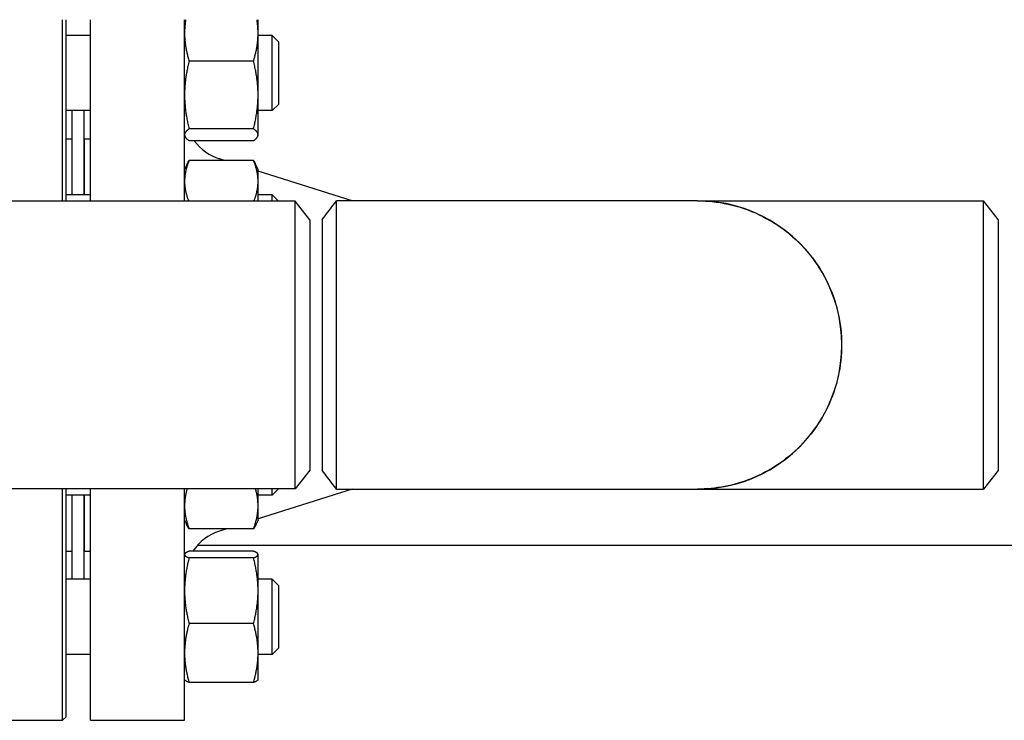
# Model space of a CAD drawing. Header units: inches. Extents: x 5 to 1128, y -85 to 748.
# Tile 638 of 656: x 646 to 656, y 691 to 698. Entities that reach past the tile are written whole.
import ezdxf

# ---------------------------------------------------------------- set-up
doc = ezdxf.new("R2010")
doc.units = ezdxf.units.IN
doc.header["$LTSCALE"] = 32
doc.header["$MEASUREMENT"] = 0
doc.layers.add('Visible (ANSI)', color=7, linetype='Continuous', lineweight=30)

msp = doc.modelspace()

# ---------------------------------------------------------------- linework, layer by layer
at = {"layer": 'Visible (ANSI)'}
for p, q in [((646.37938, 695.87728), (646.37938, 697.68978)), ((646.41063, 697.68978), (646.41063, 695.87728)), ((646.65813, 695.87728), (646.65813, 697.68978)), ((647.59813, 695.87728), (647.59813, 697.68978)), ((648.33213, 697.55448), (648.33213, 697.68978)), ((648.33213, 696.93826), (648.33213, 697.55448)), ((646.65813, 697.53099), (646.41063, 697.53099)), ((648.47313, 697.53099), (648.33213, 697.53099)), ((648.47313, 696.78099), (648.47313, 697.53099)), ((648.53563, 697.46849), (648.47313, 697.53099)), ((648.53563, 697.46849), (648.53563, 696.84349)), ((648.28705, 697.2765), (647.64322, 697.2765)), ((648.33213, 696.53976), (648.33213, 696.93826)), ((646.65813, 696.78099), (646.41063, 696.78099)), ((646.47313, 696.78099), (646.47313, 695.93987)), ((646.59313, 696.78099), (646.59313, 695.93987)), ((648.47313, 696.78099), (648.33213, 696.78099)), ((648.53563, 696.84349), (648.47313, 696.78099)), ((648.28705, 696.60002), (647.64322, 696.60002)), ((646.41063, 696.49978), (646.47313, 696.49978)), ((646.59813, 695.93987), (646.59813, 696.49978)), ((646.59813, 696.49978), (646.65813, 696.49978)), ((647.59813, 696.53099), (647.60228, 696.52209)), ((648.28705, 696.47951), (647.64322, 696.47951)), ((648.33213, 696.53099), (648.32798, 696.52209)), ((648.33213, 696.53099), (648.33213, 696.53976)), ((646.59813, 696.37978), (646.59313, 696.37978)), ((648.28705, 696.28337), (647.64322, 696.28337)), ((647.99724, 696.28337), (647.94716, 696.29923)), ((647.59813, 696.18987), (647.62726, 696.25233)), ((648.33213, 696.18987), (648.30301, 696.25233)), ((648.33213, 696.0744), (648.33213, 696.18987)), ((649.27147, 695.87978), (648.33213, 696.1773)), ((648.33213, 695.87728), (648.33213, 696.0744)), ((648.70426, 695.87728), (611.86701, 695.87728)), ((646.65813, 695.93987), (646.41063, 695.93987)), ((648.47313, 695.93987), (648.33213, 695.93987)), ((648.47313, 695.87728), (648.47313, 695.93987)), ((648.53563, 695.87737), (648.47313, 695.93987)), ((648.53563, 695.87737), (648.53563, 695.87728)), ((648.70426, 693.00228), (648.70426, 695.87728)), ((648.84813, 695.68978), (648.70426, 695.87728)), ((652.72043, 695.87978), (649.11552, 695.87978)), ((652.72043, 695.87978), (655.57926, 695.87978)), ((655.57926, 692.99978), (655.57926, 695.87978)), ((655.72313, 695.69228), (655.57926, 695.87978)), ((648.84813, 695.68978), (648.84813, 693.18978)), ((648.97313, 695.69224), (648.97313, 693.1873)), ((655.72313, 695.69228), (655.72313, 693.18728)), ((648.84813, 693.18978), (648.70426, 693.00228)), ((655.72313, 693.18728), (655.57926, 692.99978)), ((648.70426, 693.00228), (611.86701, 693.00228)), ((646.37938, 690.68978), (646.37938, 693.00228)), ((646.41063, 693.00228), (646.41063, 690.72103)), ((646.65813, 692.93969), (646.41063, 692.93969)), ((646.47313, 692.93969), (646.47313, 692.09857)), ((646.59313, 692.93969), (646.59313, 692.09857)), ((646.59813, 692.37978), (646.59813, 692.93969)), ((646.65813, 690.68978), (646.65813, 693.00228)), ((647.59813, 690.68978), (647.59813, 693.00228)), ((648.33213, 692.83321), (648.33213, 693.00228)), ((649.27147, 692.99978), (648.33213, 692.70226)), ((648.47313, 692.93969), (648.33213, 692.93969)), ((648.47313, 692.93969), (648.47313, 693.00228)), ((648.53563, 693.00219), (648.47313, 692.93969)), ((648.53563, 693.00228), (648.53563, 693.00219)), ((649.11552, 692.99978), (652.72043, 692.99978)), ((652.72043, 692.99978), (655.57926, 692.99978)), ((648.33213, 692.68969), (648.33213, 692.83321)), ((647.59813, 692.68969), (647.61761, 692.64792)), ((648.33213, 692.68969), (648.31266, 692.64792)), ((648.28705, 692.60314), (647.64322, 692.60314)), ((648.01917, 692.60314), (647.94716, 692.58033)), ((646.59813, 692.49978), (646.59313, 692.49978)), ((646.59313, 692.43978), (646.59813, 692.43978)), ((647.72796, 692.43978), (657.15666, 692.43978)), ((646.41063, 692.37978), (646.47313, 692.37978)), ((646.59813, 692.37978), (646.65813, 692.37978)), ((647.59813, 692.34857), (647.59943, 692.35135)), ((648.28705, 692.37969), (647.64322, 692.37969)), ((648.33213, 692.34857), (648.33084, 692.35135)), ((648.33213, 692.34581), (648.33213, 692.34857)), ((648.33213, 691.98387), (648.33213, 692.34581)), ((648.28705, 692.31193), (647.64322, 692.31193)), ((646.65813, 692.09857), (646.41063, 692.09857)), ((648.47313, 692.09857), (648.33213, 692.09857)), ((648.47313, 691.34857), (648.47313, 692.09857)), ((648.53563, 692.03607), (648.47313, 692.09857)), ((648.33213, 691.36163), (648.33213, 691.98387)), ((648.53563, 692.03607), (648.53563, 691.41107)), ((648.28705, 691.65581), (647.64322, 691.65581)), ((648.33213, 691.09857), (648.33213, 691.36163)), ((648.53563, 691.41107), (648.47313, 691.34857)), ((646.65813, 691.34857), (646.41063, 691.34857)), ((648.47313, 691.34857), (648.33213, 691.34857)), ((647.59813, 691.09857), (647.59943, 691.0958)), ((648.28705, 691.06745), (647.64322, 691.06745)), ((648.33213, 691.09857), (648.33084, 691.0958)), ((645.47313, 690.68978), (646.37938, 690.68978)), ((646.41063, 690.72103), (646.37938, 690.68978)), ((646.65813, 690.68978), (647.59813, 690.68978))]:
    msp.add_line(p, q, dxfattribs=at)
for centre, radius, start, end in [((648.09813, 696.77589), 0.5, 216.354251, 252.425284), ((652.72313, 694.43978), 1.44, 269.94622, 90.05378), ((648.09813, 692.10367), 0.5, 107.574716, 146.49188)]:
    msp.add_arc(centre, radius, start, end, dxfattribs=at)
for points, weights in [([(647.60942, 697.68978), (647.59813, 697.62084), (647.59813, 697.55448)], [1.0189754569, 1.01917066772, 1]), ([(648.33213, 697.55448), (648.33213, 697.62084), (648.32084, 697.68978)], [1, 1.01917066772, 1.0189754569]), ([(647.59813, 697.55448), (647.59813, 697.42547), (647.64322, 697.2765)], [1, 1.0379548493, 1]), ([(648.28705, 697.2765), (648.33213, 697.42547), (648.33213, 697.55448)], [1, 1.0379548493, 1]), ([(647.64322, 697.2765), (647.59813, 697.09523), (647.59813, 696.93826)], [1, 1.0379548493, 1]), ([(648.33213, 696.93826), (648.33213, 697.09523), (648.28705, 697.2765)], [1, 1.0379548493, 1]), ([(647.59813, 696.93826), (647.59813, 696.78128), (647.64322, 696.60002)], [1, 1.0379548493, 1]), ([(648.28705, 696.60002), (648.33213, 696.78128), (648.33213, 696.93826)], [1, 1.0379548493, 1]), ([(647.64322, 696.60002), (647.59813, 696.56773), (647.59813, 696.53976)], [1, 1.0379548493, 1]), ([(648.33213, 696.53976), (648.33213, 696.56773), (648.28705, 696.60002)], [1, 1.0379548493, 1]), ([(647.59813, 696.53976), (647.59813, 696.5118), (647.64322, 696.47951)], [1, 1.0379548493, 1]), ([(648.28705, 696.47951), (648.33213, 696.5118), (648.33213, 696.53976)], [1, 1.0379548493, 1]), ([(647.64322, 696.28337), (647.59813, 696.17138), (647.59813, 696.0744)], [1, 1.0379548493, 1]), ([(647.62726, 696.25233), (647.63432, 696.26747), (647.64322, 696.28337)], [1.01175569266, 1.00727059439, 1]), ([(648.33213, 696.0744), (648.33213, 696.17138), (648.28705, 696.28337)], [1, 1.0379548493, 1]), ([(648.28705, 696.28337), (648.29595, 696.26747), (648.30301, 696.25233)], [1, 1.00727059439, 1.01175569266]), ([(647.59813, 696.0744), (647.59813, 695.98223), (647.63855, 695.87728)], [1, 1.03600393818, 1.00370126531]), ([(648.29171, 695.87728), (648.33213, 695.98223), (648.33213, 696.0744)], [1.00370126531, 1.03600393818, 1]), ([(647.62328, 693.00228), (647.59813, 692.91425), (647.59813, 692.83321)], [1.01415327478, 1.02854559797, 1]), ([(648.33213, 692.83321), (648.33213, 692.91425), (648.30699, 693.00228)], [1, 1.02854559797, 1.01415327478]), ([(647.59813, 692.83321), (647.59813, 692.72643), (647.64322, 692.60314)], [1, 1.0379548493, 1]), ([(648.28705, 692.60314), (648.33213, 692.72643), (648.33213, 692.83321)], [1, 1.0379548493, 1]), ([(647.64322, 692.60314), (647.62764, 692.62641), (647.61761, 692.64792)], [1, 1.01279805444, 1.01696531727]), ([(648.31266, 692.64792), (648.30263, 692.62641), (648.28705, 692.60314)], [1.01696531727, 1.01279805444, 1]), ([(647.64322, 692.37969), (647.59813, 692.36154), (647.59813, 692.34581)], [1, 1.0379548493, 1]), ([(647.59813, 692.34581), (647.59813, 692.33009), (647.64322, 692.31193)], [1, 1.0379548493, 1]), ([(648.33213, 692.34581), (648.33213, 692.36154), (648.28705, 692.37969)], [1, 1.0379548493, 1]), ([(648.28705, 692.31193), (648.33213, 692.33009), (648.33213, 692.34581)], [1, 1.0379548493, 1]), ([(647.64322, 692.31193), (647.59813, 692.13613), (647.59813, 691.98387)], [1, 1.0379548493, 1]), ([(648.33213, 691.98387), (648.33213, 692.13613), (648.28705, 692.31193)], [1, 1.0379548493, 1]), ([(647.59813, 691.98387), (647.59813, 691.83162), (647.64322, 691.65581)], [1, 1.0379548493, 1]), ([(648.28705, 691.65581), (648.33213, 691.83162), (648.33213, 691.98387)], [1, 1.0379548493, 1]), ([(647.64322, 691.65581), (647.59813, 691.49816), (647.59813, 691.36163)], [1, 1.0379548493, 1]), ([(648.33213, 691.36163), (648.33213, 691.49816), (648.28705, 691.65581)], [1, 1.0379548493, 1]), ([(647.59813, 691.36163), (647.59813, 691.2251), (647.64322, 691.06745)], [1, 1.0379548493, 1]), ([(648.28705, 691.06745), (648.33213, 691.2251), (648.33213, 691.36163)], [1, 1.0379548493, 1]), ([(647.64322, 691.06745), (647.60558, 691.08261), (647.59943, 691.0958)], [1, 1.0314924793, 1.01072411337]), ([(648.33084, 691.0958), (648.32469, 691.08261), (648.28705, 691.06745)], [1.01072411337, 1.0314924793, 1])]:
    msp.add_rational_spline(points, weights, degree=2, dxfattribs=at)
for points in [[(648.97313, 695.69228), (649.0206, 695.75478), (649.06806, 695.81728), (649.11552, 695.87978)], [(649.11552, 692.99978), (649.06806, 693.06228), (649.0206, 693.12478), (648.97313, 693.18728)]]:
    msp.add_open_spline(points, degree=3, dxfattribs=at)
for points, knots in [([(649.11552, 692.9998), (649.11552, 692.99988), (649.11552, 693.03513), (649.11552, 693.18236), (649.11551, 693.30574), (649.11551, 693.61702), (649.11551, 693.80452), (649.11551, 694.21202), (649.11551, 694.4323), (649.11551, 694.85873), (649.11551, 695.06462), (649.11551, 695.42354), (649.11551, 695.57581), (649.11552, 695.79401), (649.11552, 695.85985), (649.11552, 695.87847), (649.11552, 695.87976), (649.11552, 695.87973)], [-1.5726743, -1.5726743, -1.5726743, -1.5726743, -1.1908901, -1.1908901, -0.7477569, -0.7477569, -0.3060972, -0.3060972, 0.1436733, 0.1436733, 0.5927412, 0.5927412, 1.0459056, 1.0459056, 1.4988249, 1.4988249, 1.5726743, 1.5726743, 1.5726743, 1.5726743]), ([(652.72043, 695.87973), (652.75588, 695.87976), (652.79132, 695.87847), (653.04345, 695.85985), (653.25631, 695.79401), (653.63214, 695.57581), (653.79481, 695.42354), (654.03624, 695.06462), (654.11559, 694.85873), (654.17722, 694.4323), (654.15931, 694.21202), (654.03066, 693.80452), (653.92171, 693.61702), (653.63347, 693.30574), (653.45412, 693.18236), (653.08681, 693.03513), (652.90367, 692.99988), (652.72043, 692.9998)], [-1.5726743, -1.5726743, -1.5726743, -1.5726743, -1.4988249, -1.4988249, -1.0459056, -1.0459056, -0.5927412, -0.5927412, -0.1436733, -0.1436733, 0.3060972, 0.3060972, 0.7477569, 0.7477569, 1.1908901, 1.1908901, 1.5726743, 1.5726743, 1.5726743, 1.5726743])]:
    msp.add_open_spline(points, degree=3, knots=knots, dxfattribs=at)

doc.saveas('drawing.dxf')
